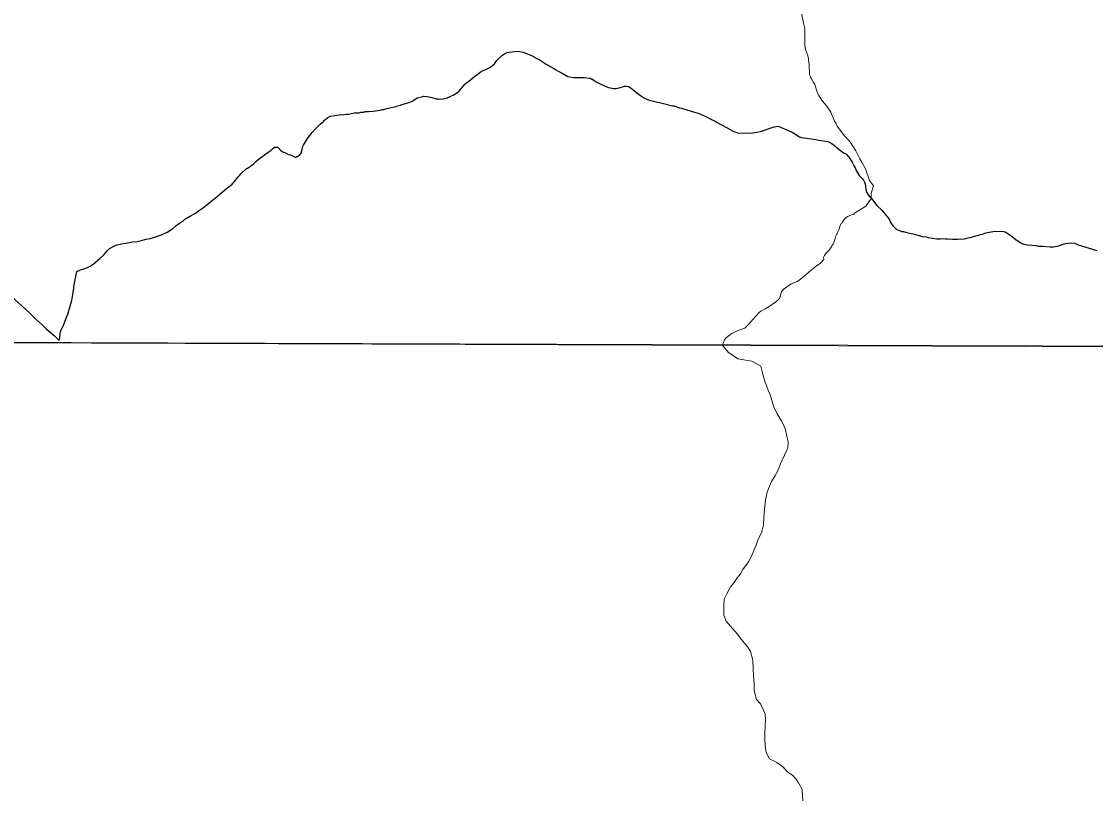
# Model space of a CAD drawing. Extents: x 553962 to 842807, y 8883888 to 9032388.
# Drawn here: x 591377 to 593467, y 8909072 to 8910574 of the extents above; entities that cross this region are included whole.
import ezdxf

# ---------------------------------------------------------------- set-up
doc = ezdxf.new("R2010")
doc.units = 0
doc.header["$LTSCALE"] = 20
doc.layers.add('6', color=7, linetype='Continuous', lineweight=13)

msp = doc.modelspace()

# ---------------------------------------------------------------- linework, layer by layer
at = {"layer": '6'}
msp.add_line((574653.9, 8910009.29), (626625.69, 8909822.11), dxfattribs=at)
for points in [[(592895.27, 8910591.16), (592898.65, 8910571.61), (592900.02, 8910566.82), (592901.42, 8910558.76), (592901.87, 8910545.9), (592901.69, 8910528.61), (592902.88, 8910520.14), (592906.21, 8910511.73), (592908.69, 8910503.32), (592908.55, 8910499.04), (592909.81, 8910490.31), (592910.04, 8910481.91), (592910.64, 8910477.62), (592910.48, 8910473.34), (592911.09, 8910469.24), (592911.91, 8910467.95), (592912.41, 8910466.22), (592913.19, 8910465.71), (592913.47, 8910464.89), (592914.13, 8910464.29), (592914.55, 8910463), (592914.55, 8910463)], [(592895.27, 8910591.16), (592898.65, 8910571.61), (592900.02, 8910566.82), (592901.42, 8910558.76), (592901.87, 8910545.9), (592901.69, 8910528.61), (592902.88, 8910520.14), (592906.21, 8910511.73), (592908.69, 8910503.32), (592908.55, 8910499.04), (592909.81, 8910490.31), (592910.04, 8910481.91), (592910.64, 8910477.62), (592910.48, 8910473.34), (592911.09, 8910469.24), (592911.91, 8910467.95), (592912.41, 8910466.22), (592913.19, 8910465.71), (592913.47, 8910464.89), (592914.13, 8910464.29), (592914.55, 8910463), (592914.55, 8910463)], [(592914.55, 8910463), (592915.43, 8910462.34), (592916.13, 8910460.3), (592918.66, 8910456.04), (592920.72, 8910451.91), (592922.61, 8910447.09), (592924.72, 8910438.74), (592926.31, 8910434.78), (592928.55, 8910430.36), (592936.24, 8910419.59), (592943.86, 8910410.56), (592949.85, 8910401.78), (592952, 8910397.93), (592953.5, 8910394.58), (592956.39, 8910386.68), (592959.2, 8910380.43), (592961.52, 8910377.95), (592961.77, 8910376.4), (592962.91, 8910374.78), (592964.78, 8910371.07), (592978.57, 8910352.15), (592983.74, 8910346.64), (592990.13, 8910338.79), (593000.63, 8910322.53), (593004.83, 8910314.96), (593008.49, 8910307.26), (593013.39, 8910299.53), (593019.4, 8910287.97), (593020.78, 8910283.97), (593022.47, 8910280.11), (593024.59, 8910273.15), (593027.6, 8910264.85), (593035.41, 8910254.38), (593030.67, 8910240.69), (593030.89, 8910230.23), (593020.11, 8910215.27), (592998.51, 8910201.67), (592997.4, 8910200.23), (592996.11, 8910199.17), (592992.59, 8910198.23), (592989.53, 8910197.08), (592987.99, 8910196.17), (592985.1, 8910195), (592981.84, 8910193.09), (592977.92, 8910188.9), (592974.2, 8910183.55), (592973.97, 8910182.75), (592972.98, 8910182.09), (592970.35, 8910177.33), (592968.25, 8910170.45), (592964.89, 8910164.01), (592964.39, 8910161.88), (592963.16, 8910159.92), (592962.19, 8910157.64), (592961.41, 8910154.6), (592960.4, 8910152.43), (592960.06, 8910150.03), (592958.86, 8910146.55), (592955.77, 8910140.27), (592954.39, 8910138.07), (592953.48, 8910135.76), (592948.44, 8910128.99), (592942.36, 8910123.08), (592939.82, 8910119.43), (592937.96, 8910115.08), (592938.67, 8910111.49), (592933.55, 8910105.64), (592931.81, 8910104.48), (592931.24, 8910103.52), (592922.16, 8910097.47), (592918.36, 8910093.98), (592914.62, 8910091.48), (592900.25, 8910078.65), (592890.03, 8910070.63), (592886.72, 8910068.43), (592875.19, 8910064.07), (592864.19, 8910056.46), (592861.23, 8910054.11), (592858.41, 8910051.32), (592856.29, 8910048.52), (592854.82, 8910044.21), (592853.83, 8910039.64), (592852.01, 8910035.6), (592848.96, 8910032.06), (592845.38, 8910028.67), (592832.39, 8910019.74), (592824.19, 8910015.68), (592815.94, 8910010.62), (592812.99, 8910008.05), (592806.75, 8910001.81), (592800.13, 8909994.56), (592792.62, 8909985.37), (592788.77, 8909981.5), (592784.83, 8909977.99), (592781.21, 8909976.42), (592771.73, 8909973.19), (592759.65, 8909967.13), (592755.44, 8909964.48), (592748.52, 8909959.2), (592745.06, 8909955.18), (592741.65, 8909944.44)], [(592914.55, 8910463), (592915.43, 8910462.34), (592916.13, 8910460.3), (592918.66, 8910456.04), (592920.72, 8910451.91), (592922.61, 8910447.09), (592924.72, 8910438.74), (592926.31, 8910434.78), (592928.55, 8910430.36), (592936.24, 8910419.59), (592943.86, 8910410.56), (592949.85, 8910401.78), (592952, 8910397.93), (592953.5, 8910394.58), (592956.39, 8910386.68), (592959.2, 8910380.43), (592961.52, 8910377.95), (592961.77, 8910376.4), (592962.91, 8910374.78), (592964.78, 8910371.07), (592978.57, 8910352.15), (592983.74, 8910346.64), (592990.13, 8910338.79), (593000.63, 8910322.53), (593004.83, 8910314.96), (593008.49, 8910307.26), (593013.39, 8910299.53), (593019.4, 8910287.97), (593020.78, 8910283.97), (593022.47, 8910280.11), (593024.59, 8910273.15), (593027.6, 8910264.85), (593035.41, 8910254.38), (593030.67, 8910240.69), (593030.89, 8910230.23), (593020.11, 8910215.27), (592998.51, 8910201.67), (592997.4, 8910200.23), (592996.11, 8910199.17), (592992.59, 8910198.23), (592989.53, 8910197.08), (592987.99, 8910196.17), (592985.1, 8910195), (592981.84, 8910193.09), (592977.92, 8910188.9), (592974.2, 8910183.55), (592973.97, 8910182.75), (592972.98, 8910182.09), (592970.35, 8910177.33), (592968.25, 8910170.45), (592964.89, 8910164.01), (592964.39, 8910161.88), (592963.16, 8910159.92), (592962.19, 8910157.64), (592961.41, 8910154.6), (592960.4, 8910152.43), (592960.06, 8910150.03), (592958.86, 8910146.55), (592955.77, 8910140.27), (592954.39, 8910138.07), (592953.48, 8910135.76), (592948.44, 8910128.99), (592942.36, 8910123.08), (592939.82, 8910119.43), (592937.96, 8910115.08), (592938.67, 8910111.49), (592933.55, 8910105.64), (592931.81, 8910104.48), (592931.24, 8910103.52), (592922.16, 8910097.47), (592918.36, 8910093.98), (592914.62, 8910091.48), (592900.25, 8910078.65), (592890.03, 8910070.63), (592886.72, 8910068.43), (592875.19, 8910064.07), (592864.19, 8910056.46), (592861.23, 8910054.11), (592858.41, 8910051.32), (592856.29, 8910048.52), (592854.82, 8910044.21), (592853.83, 8910039.64), (592852.01, 8910035.6), (592848.96, 8910032.06), (592845.38, 8910028.67), (592832.39, 8910019.74), (592824.19, 8910015.68), (592815.94, 8910010.62), (592812.99, 8910008.05), (592806.75, 8910001.81), (592800.13, 8909994.56), (592792.62, 8909985.37), (592788.77, 8909981.5), (592784.83, 8909977.99), (592781.21, 8909976.42), (592771.73, 8909973.19), (592759.65, 8909967.13), (592755.44, 8909964.48), (592748.52, 8909959.2), (592745.06, 8909955.18), (592741.65, 8909944.44)], [(592741.65, 8909944.44), (592752.17, 8909931.23), (592771.13, 8909918.38), (592798.65, 8909913.48), (592816.15, 8909903.89), (592820.08, 8909888.36), (592823.51, 8909874.33), (592829.93, 8909857.29), (592834.39, 8909848.26), (592837.34, 8909836.74), (592840.79, 8909826.21), (592847.72, 8909811.17), (592855.66, 8909798.12), (592859.94, 8909789.38)], [(592741.65, 8909944.44), (592752.17, 8909931.23), (592771.13, 8909918.38), (592798.65, 8909913.48), (592816.15, 8909903.89), (592820.08, 8909888.36), (592823.51, 8909874.33), (592829.93, 8909857.29), (592834.39, 8909848.26), (592837.34, 8909836.74), (592840.79, 8909826.21), (592847.72, 8909811.17), (592855.66, 8909798.12), (592859.94, 8909789.38)], [(592859.94, 8909789.38), (592864.07, 8909780.09), (592866.14, 8909770.79), (592869.24, 8909755.3), (592868.21, 8909744.97), (592862.01, 8909730.52), (592854.77, 8909716.06), (592849.19, 8909700.09), (592844.14, 8909691.11), (592836.58, 8909679.14), (592832.54, 8909670.16), (592828.48, 8909658.67), (592824.9, 8909643.68), (592823.31, 8909625.17), (592821.74, 8909610.17), (592821.18, 8909595.43)], [(592859.94, 8909789.38), (592864.07, 8909780.09), (592866.14, 8909770.79), (592869.24, 8909755.3), (592868.21, 8909744.97), (592862.01, 8909730.52), (592854.77, 8909716.06), (592849.19, 8909700.09), (592844.14, 8909691.11), (592836.58, 8909679.14), (592832.54, 8909670.16), (592828.48, 8909658.67), (592824.9, 8909643.68), (592823.31, 8909625.17), (592821.74, 8909610.17), (592821.18, 8909595.43)], [(592821.18, 8909595.43), (592817.09, 8909579.68), (592811.03, 8909567.2), (592806.97, 8909555.71), (592800.9, 8909542.23), (592796.85, 8909532.75), (592791.8, 8909523.27), (592781.22, 8909508.31), (592776.18, 8909499.83), (592770.14, 8909491.86), (592764.09, 8909482.88), (592757.05, 8909474.41), (592749.48, 8909460.94), (592744.42, 8909450.46), (592743.85, 8909434.96), (592743.77, 8909419.45), (592748.22, 8909407.41), (592757.18, 8909397.86), (592770.12, 8909383.29), (592780.56, 8909369.72), (592790.5, 8909357.16), (592795.66, 8909348.74)], [(592821.18, 8909595.43), (592817.09, 8909579.68), (592811.03, 8909567.2), (592806.97, 8909555.71), (592800.9, 8909542.23), (592796.85, 8909532.75), (592791.8, 8909523.27), (592781.22, 8909508.31), (592776.18, 8909499.83), (592770.14, 8909491.86), (592764.09, 8909482.88), (592757.05, 8909474.41), (592749.48, 8909460.94), (592744.42, 8909450.46), (592743.85, 8909434.96), (592743.77, 8909419.45), (592748.22, 8909407.41), (592757.18, 8909397.86), (592770.12, 8909383.29), (592780.56, 8909369.72), (592790.5, 8909357.16), (592795.66, 8909348.74)], [(592795.66, 8909348.74), (592800.39, 8909332.09), (592800.8, 8909314.08), (592801.74, 8909301.07), (592803.18, 8909287.05), (592803.11, 8909272.54), (592807.53, 8909255), (592814.99, 8909246.96), (592820.44, 8909235.93), (592824.4, 8909226.9), (592824.85, 8909216.39), (592824.29, 8909203.38), (592823.72, 8909188.88), (592823.67, 8909178.87), (592824.61, 8909165.35), (592826.04, 8909151.84), (592832.99, 8909139.79), (592846.91, 8909132.5)], [(592795.66, 8909348.74), (592800.39, 8909332.09), (592800.8, 8909314.08), (592801.74, 8909301.07), (592803.18, 8909287.05), (592803.11, 8909272.54), (592807.53, 8909255), (592814.99, 8909246.96), (592820.44, 8909235.93), (592824.4, 8909226.9), (592824.85, 8909216.39), (592824.29, 8909203.38), (592823.72, 8909188.88), (592823.67, 8909178.87), (592824.61, 8909165.35), (592826.04, 8909151.84), (592832.99, 8909139.79), (592846.91, 8909132.5)], [(592846.91, 8909132.5), (592857.96, 8909124.64), (592867.95, 8909114.64), (592877.95, 8909107.72), (592884.1, 8909100.8), (592889.3, 8909092.97), (592896.24, 8909079.92), (592897.18, 8909066.41), (592898.12, 8909053.4), (592898.06, 8909040.89), (592896.5, 8909029.89), (592894.44, 8909017.89), (592892.9, 8909007.89), (592891.85, 8908997.89), (592890.28, 8908983.89), (592889.72, 8908972.88), (592889.65, 8908957.37), (592891.08, 8908941.85), (592895.52, 8908929.82), (592901.96, 8908915.28), (592911.39, 8908900.22), (592921.84, 8908888.65), (592923.7, 8908885.39)], [(592846.91, 8909132.5), (592857.96, 8909124.64), (592867.95, 8909114.64), (592877.95, 8909107.72), (592884.1, 8909100.8), (592889.3, 8909092.97), (592896.24, 8909079.92), (592897.18, 8909066.41), (592898.12, 8909053.4), (592898.06, 8909040.89), (592896.5, 8909029.89), (592894.44, 8909017.89), (592892.9, 8909007.89), (592891.85, 8908997.89), (592890.28, 8908983.89), (592889.72, 8908972.88), (592889.65, 8908957.37), (592891.08, 8908941.85), (592895.52, 8908929.82), (592901.96, 8908915.28), (592911.39, 8908900.22), (592921.84, 8908888.65), (592923.7, 8908885.39)]]:
    msp.add_lwpolyline(points, dxfattribs=at)
at = {"layer": '6', "lineweight": 25}
for points in [[(592155.99, 8910428.15), (592159.58, 8910428.84), (592166.41, 8910428.31), (592173.23, 8910427.05), (592180.36, 8910425.06), (592183.78, 8910423.84), (592187.18, 8910423.78), (592190.44, 8910423.4), (592197.25, 8910423.99), (592206.08, 8910425.9), (592206.86, 8910426.63), (592208.92, 8910427.36), (592210.6, 8910428.45), (592217.14, 8910430.92), (592217.14, 8910430.92), (592226.08, 8910436.69), (592228.82, 8910439.06), (592240.04, 8910452.3), (592243.23, 8910455.1), (592247.66, 8910458.22), (592255.47, 8910465.01), (592258.89, 8910467.16), (592269.31, 8910475.47), (592272.63, 8910477.47), (592282.34, 8910481.62), (592288.88, 8910484.89), (592293.8, 8910488.62), (592297.55, 8910492.02), (592302.46, 8910498.41), (592311.08, 8910507.61), (592313.32, 8910508.84), (592316.1, 8910511.13), (592322.43, 8910514.36), (592326, 8910515.03), (592335.76, 8910516.24), (592343.05, 8910516.65), (592352.81, 8910514.99), (592361.87, 8910511.45)], [(592361.87, 8910511.45), (592370.94, 8910507.92), (592373.74, 8910506.6), (592375.12, 8910505.27), (592386.48, 8910499.09), (592394.3, 8910493.7), (592398.27, 8910491.67), (592413.33, 8910482.69), (592417.3, 8910480.67), (592421.45, 8910477.96), (592429.53, 8910473.9), (592436.98, 8910469.36), (592440.32, 8910467.71), (592443.83, 8910466.52), (592451.99, 8910465.35), (592468.28, 8910465.76), (592472.54, 8910465.56), (592484.03, 8910463.85), (592485.49, 8910463.06), (592486.77, 8910462.84), (592491.88, 8910459.79), (592495.73, 8910457.05), (592503.25, 8910453.07), (592514.58, 8910447.8), (592519.48, 8910446.21), (592530.08, 8910444.3), (592534.07, 8910444.26), (592537.91, 8910444.69), (592542.17, 8910445.76), (592546.44, 8910447.42), (592550.7, 8910448.28), (592554.95, 8910448.48), (592559.04, 8910447.86), (592567.02, 8910442.01), (592574.36, 8910435.52), (592578.89, 8910432.21), (592583.92, 8910429.11), (592587.92, 8910426.29), (592595.13, 8910422.87), (592599.28, 8910421.46), (592614.85, 8910417.35), (592621.15, 8910415.87)], [(591741.02, 8910220.28), (591749.81, 8910227.35), (591750.89, 8910227.87), (591751.28, 8910228.55), (591753.45, 8910230.01), (591772.95, 8910247.16), (591780.71, 8910252.6), (591787.22, 8910258.24), (591791.81, 8910263.23), (591799.18, 8910272.07), (591801.7, 8910274.65), (591804.09, 8910277.85), (591814.64, 8910287.93), (591816.97, 8910289.02), (591824.62, 8910294.14), (591829.43, 8910298.07), (591833.48, 8910301.9), (591840.18, 8910307.56), (591846.67, 8910312.16), (591853.41, 8910317.75), (591862.28, 8910323.58), (591866.73, 8910327.67), (591869.97, 8910329.69), (591871.58, 8910329.83), (591874.65, 8910329.6), (591877.1, 8910328.62), (591882.48, 8910323.03), (591884.54, 8910321.46), (591886.96, 8910320.26), (591890.01, 8910319.45), (591895.84, 8910316.57), (591901.94, 8910314.56), (591904.55, 8910313.34), (591909.63, 8910310.34), (591911.95, 8910310.28), (591913.3, 8910311.47), (591914.6, 8910311.77), (591916.19, 8910313.16), (591917.65, 8910313.71), (591921.93, 8910318.73), (591922.14, 8910321.14), (591922.91, 8910322.81), (591923.91, 8910328.42), (591924.68, 8910331.1), (591925.96, 8910334.08), (591933.75, 8910346.94), (591943, 8910358.54), (591950.47, 8910367.1), (591958.75, 8910374.71), (591964.93, 8910379.91), (591967.19, 8910382.12), (591973.68, 8910387.34), (591977.75, 8910389.91), (591995.41, 8910392.67), (592004.51, 8910393.16), (592009.67, 8910394.08), (592013.46, 8910394.43), (592019.28, 8910395.66), (592024.77, 8910396.45), (592034.04, 8910396.96), (592037.33, 8910397.81), (592040.16, 8910398.21), (592043.14, 8910398.26), (592046.28, 8910399.06), (592049.11, 8910399.09), (592052.24, 8910399.49), (592060.89, 8910399.71), (592075.95, 8910402.08), (592078.94, 8910402.9), (592082.07, 8910403.39), (592087.88, 8910404.84), (592090.88, 8910405.87), (592094, 8910406.37), (592099.82, 8910408.02), (592105.63, 8910409.28), (592108.77, 8910410.35), (592114.58, 8910411.83), (592117.51, 8910413.12), (592129.22, 8910416.15), (592134.89, 8910418.33), (592137.19, 8910419.47), (592144.58, 8910424.21), (592147.37, 8910425.69), (592155.99, 8910428.15)], [(592621.15, 8910415.87), (592643.8, 8910410.58), (592646.07, 8910410.12), (592646.9, 8910410.06), (592657.78, 8910406.65), (592661.49, 8910405.67), (592671.88, 8910402.24), (592678.53, 8910400.75), (592682.28, 8910399.2), (592689.77, 8910397.32), (592693.72, 8910396.05), (592702.78, 8910392.25), (592709.93, 8910388.91), (592717.37, 8910384.78), (592726.82, 8910380.26), (592730.75, 8910377.87), (592757.26, 8910363.75), (592759.12, 8910362.05), (592761.79, 8910361.27), (592765.33, 8910359.53), (592768.97, 8910358.27), (592769.73, 8910357.76), (592788.49, 8910356.9), (592800.15, 8910357.78), (592803.83, 8910358.58), (592807.99, 8910359.09), (592815.18, 8910360.69), (592841.86, 8910369.35), (592849.87, 8910370.65), (592858.59, 8910366.89)], [(592858.59, 8910366.89), (592876.95, 8910358.97), (592884.11, 8910354.26), (592891.48, 8910350.15), (592895, 8910348.61), (592918.89, 8910345.58), (592929.12, 8910343.27), (592946.01, 8910340.7), (592952.98, 8910337.9), (592956.26, 8910335.67), (592956.26, 8910335.67), (592959.25, 8910333.12), (592962.66, 8910329.6), (592977.02, 8910318.96), (592980.79, 8910317.34), (592983.24, 8910315.11), (592989.31, 8910307.8), (592991.25, 8910304.81), (592993.48, 8910300.43), (592995.66, 8910297.06), (592997.53, 8910292.76), (592999.49, 8910289.39), (593001.4, 8910284.62), (593007.35, 8910274.74), (593013.48, 8910268.2), (593015.5, 8910265.54), (593017.66, 8910261.78), (593018.81, 8910258.23), (593019.43, 8910254.98), (593020.13, 8910247.06), (593021.91, 8910241.5), (593023.25, 8910239.28), (593027.04, 8910234.29), (593029.15, 8910232.31)], [(591485.14, 8910087.95), (591491.85, 8910091.02), (591502.18, 8910094.46), (591507.04, 8910096.7), (591512.09, 8910098.86), (591512.76, 8910099.36), (591514.98, 8910100.82), (591516.91, 8910102.38), (591529.92, 8910113.23), (591537.39, 8910120.71), (591543.8, 8910128.37), (591548.52, 8910133.04), (591559.61, 8910138.33), (591563.72, 8910139.95), (591572.08, 8910141.84), (591580.59, 8910142.94), (591593.55, 8910145.71), (591602.61, 8910146.69), (591610.75, 8910148.34), (591619.28, 8910150.87), (591627.63, 8910152.34), (591631.9, 8910153.4), (591639.89, 8910155.98), (591649.47, 8910159.6), (591660.73, 8910164.84), (591671.51, 8910171.74), (591677.59, 8910176.94), (591685.03, 8910181.86), (591688.58, 8910184.71), (591692.19, 8910187.08), (591695.42, 8910189.81), (591707.21, 8910196.82), (591714.56, 8910200.72), (591714.56, 8910200.72), (591717.98, 8910203.05), (591721.4, 8910205.8), (591725.14, 8910208.05), (591732.22, 8910213.21), (591741.02, 8910220.28)], [(593029.15, 8910232.31), (593041.98, 8910216.68), (593051.45, 8910207.22), (593059.69, 8910197.11), (593061.75, 8910195.01), (593066.03, 8910188.79), (593067.73, 8910184.79), (593073.08, 8910176.56), (593078.31, 8910170.94), (593079.51, 8910170.8), (593080.37, 8910169.96), (593086.8, 8910167.05), (593089.9, 8910166.07), (593093.61, 8910165.52), (593100.28, 8910163.67), (593114.23, 8910160.81), (593124.15, 8910158.33), (593130.17, 8910156.4), (593137.62, 8910155.16), (593141.51, 8910154.03), (593158.4, 8910151.52), (593161.8, 8910151.88), (593165.21, 8910151.71), (593168.78, 8910151.89), (593175.28, 8910151.5), (593178.85, 8910151.67), (593188.92, 8910150.85), (593199.15, 8910150.65), (593212.44, 8910151.66), (593219.45, 8910153.53), (593223.17, 8910154.26), (593236.81, 8910158.07), (593240.21, 8910158.74), (593243.48, 8910159.94), (593247.34, 8910160.74), (593253.86, 8910162.97), (593257.26, 8910163.82), (593267.49, 8910165.52), (593284.86, 8910166.37), (593288.44, 8910166.03), (593291.5, 8910165.04)], [(593291.5, 8910165.04), (593294.82, 8910163.47), (593298.39, 8910160.65), (593298.39, 8910160.65), (593305.92, 8910155.41), (593313.1, 8910149.58), (593324.6, 8910142.76), (593328.01, 8910141.29), (593331.41, 8910140.81), (593334.98, 8910139.96), (593351.71, 8910138.28), (593355.78, 8910137.39), (593365.51, 8910136.97), (593378.82, 8910135.95), (593385.64, 8910136.14), (593393.09, 8910137.52), (593402.7, 8910140.52), (593406.42, 8910142.07), (593412.92, 8910143.32), (593420.05, 8910144), (593426.67, 8910143.37), (593427.93, 8910142.53), (593433.15, 8910140.09), (593470.03, 8910128.78)], [(591342.81, 8910053.21), (591393.37, 8910006.89), (591405.11, 8909995.56), (591417.05, 8909984.89), (591425.51, 8909976.66), (591441.56, 8909962.72), (591448.3, 8909955.65), (591450.86, 8909953.73), (591451.81, 8909958.89), (591452.48, 8909966.58), (591453.4, 8909970.73), (591454.63, 8909974.4), (591458.1, 8909981.77), (591464, 8909997.42), (591467.38, 8910005.1), (591472.29, 8910020.44), (591475.19, 8910031.62), (591476.94, 8910043.12), (591478.09, 8910047.62), (591478.88, 8910054.8), (591478.99, 8910059.12), (591485.14, 8910087.95)]]:
    msp.add_lwpolyline(points, dxfattribs=at)
at = {"layer": '6'}
msp.add_lwpolyline([(596575.77, 8909932.4), (585614.83, 8909969.81), (585583.82, 8898914.37), (596544.75, 8898874.89)], close=True, dxfattribs=at)

doc.saveas('drawing.dxf')
